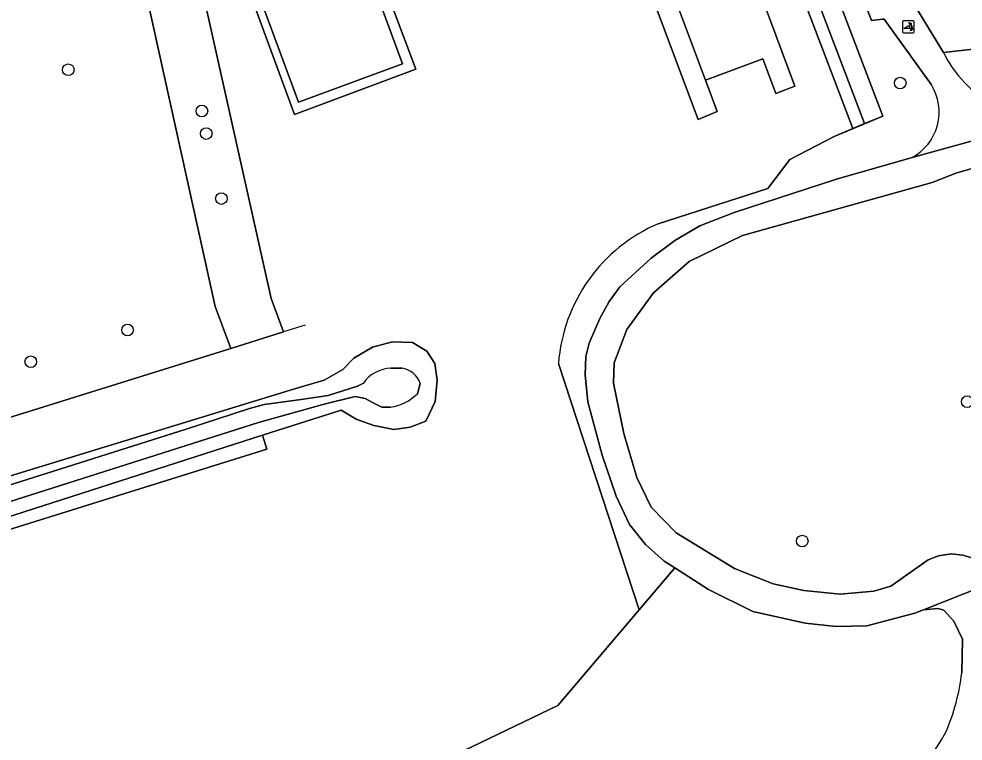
# Model space of a CAD drawing. Extents: x 162879 to 165540, y 384011 to 385181.
# Drawn here: x 163615.5 to 163695, y 384368.7 to 384429.6 of the extents above; entities that cross this region are included whole.
import ezdxf

# ---------------------------------------------------------------- set-up
doc = ezdxf.new("R2010")
doc.units = 0
for name, color, linetype in [('IMGEO_Boom', 7, 'Continuous'), ('IMGEO_Erf', 7, 'Continuous'), ('IMGEO_Gemengd_bos', 7, 'Continuous'), ('IMGEO_Grasland_agrarisch', 7, 'Continuous'), ('IMGEO_Groenvoorziening', 7, 'Continuous'), ('IMGEO_Haag', 7, 'Continuous'), ('IMGEO_Hek', 7, 'Continuous'), ('IMGEO_Loofbos', 7, 'Continuous'), ('IMGEO_Oever', 7, 'Continuous'), ('IMGEO_Pand', 7, 'Continuous'), ('IMGEO_Poller', 7, 'Continuous'), ('IMGEO_Rijbaan_lokaal_gesloten', 7, 'Continuous'), ('IMGEO_Rijbaan_lokaal_open', 7, 'Continuous'), ('IMGEO_Voetpad_gesloten', 7, 'Continuous'), ('IMGEO_Voetpad_halfverhard', 7, 'Continuous'), ('IMGEO_Waterloop', 7, 'Continuous')]:
    doc.layers.add(name, color=color, linetype=linetype)

msp = doc.modelspace()

# ---------------------------------------------------------------- linework, layer by layer
at = {"layer": 'IMGEO_Boom'}
for centre in [(163619.658, 384425.286), (163689.718, 384424.164), (163630.906, 384421.813), (163631.274, 384419.912), (163632.551, 384414.438), (163624.648, 384403.368), (163616.5, 384400.698), (163695.357, 384397.333), (163681.471, 384385.594)]:
    msp.add_circle(centre, 0.489, dxfattribs=at)
at = {"layer": 'IMGEO_Erf'}
msp.add_lwpolyline([(163687.516, 384439.201), (163690.415, 384431.603), (163693.373, 384426.733), (163708.098, 384428.386), (163709.449, 384428.537), (163710.722, 384428.68), (163728.284, 384435.363)], dxfattribs=at)
at = {"layer": 'IMGEO_Gemengd_bos'}
msp.add_lwpolyline([(163697.074, 384417.347), (163694.489, 384416.602), (163692.396, 384415.799), (163676.447, 384411.314), (163671.932, 384409.15), (163668.93, 384406.51), (163666.704, 384403.403), (163665.617, 384400.607), (163665.565, 384398.898), (163666.445, 384394.652), (163667.538, 384390.935), (163668.751, 384388.449), (163670.851, 384386.289), (163675.761, 384383.288), (163679.015, 384381.986), (163681.589, 384381.424), (163684.665, 384381.128), (163687.505, 384381.365), (163688.925, 384381.808), (163692.076, 384384.008), (163692.939, 384384.345), (163694.001, 384384.528), (163694.996, 384384.393), (163697.608, 384383.624)], dxfattribs=at)
at = {"layer": 'IMGEO_Grasland_agrarisch'}
for points in [[(163630.873, 384444.09), (163630.049, 384446.305), (163625.681, 384457.458), (163625.531, 384457.857), (163662.73, 384471.717), (163662.136, 384473.517), (163624.458, 384461.077), (163636.732, 384406.035), (163637.768, 384403.203), (163633.335, 384401.821), (163593.539, 384389.411)], [(163676.486, 384435.601), (163680.842, 384423.891), (163679.234, 384423.293), (163678.153, 384426.199), (163673.315, 384424.399), (163674.291, 384421.776), (163672.698, 384421.095), (163664.333, 384443.422)], [(163669.336, 384412.318), (163678.562, 384415.275), (163680.435, 384417.721), (163684.154, 384419.669), (163685.728, 384420.329), (163678.316, 384439.819)], [(163645.327, 384434.917), (163648.922, 384425.34), (163638.715, 384421.511), (163634.536, 384432.916)], [(163611.573, 384390.092), (163638.621, 384398.389), (163641.193, 384399.155), (163642.787, 384400.051), (163643.696, 384401.003), (163645.278, 384401.919), (163646.956, 384402.367), (163648.635, 384402.303), (163649.849, 384401.587), (163650.513, 384400.547), (163650.736, 384399.142), (163650.561, 384397.35), (163649.769, 384395.684), (163648.435, 384395.174), (163647.06, 384394.982), (163645.398, 384395.318), (163643.896, 384395.846), (163642.649, 384396.63), (163636.025, 384394.501), (163636.389, 384393.335), (163591.949, 384379.457)], [(163648.63, 384365.85), (163660.891, 384371.74), (163667.731, 384379.792), (163660.934, 384400.54)]]:
    msp.add_lwpolyline(points, dxfattribs=at)
msp.add_lwpolyline([(163593.539, 384389.411), (163633.335, 384401.821), (163632.017, 384405.337), (163620.039, 384459.671), (163576.506, 384446.377), (163572.519, 384445.159), (163576.678, 384428.516), (163585.773, 384389.763), (163589.731, 384388.042)], close=True, dxfattribs=at)
msp.add_arc((163674.855, 384399.495), 13.96, 113.28769, 175.70693, dxfattribs=at)
at = {"layer": 'IMGEO_Groenvoorziening'}
for points in [[(163681.122, 384440.134), (163688.252, 384421.387), (163686.723, 384420.746), (163685.728, 384420.329), (163684.154, 384419.669), (163680.435, 384417.721), (163678.562, 384415.275), (163669.336, 384412.318)], [(163680.368, 384440.172), (163679.357, 384440.115), (163686.723, 384420.746), (163688.252, 384421.387), (163681.122, 384440.134)], [(163692.343, 384424.019), (163688.359, 384429.546), (163688.218, 384429.533), (163687.287, 384429.436), (163683.823, 384438.442)], [(163708.098, 384428.386), (163693.373, 384426.733)], [(163660.934, 384400.54), (163667.731, 384379.792), (163670.734, 384383.327), (163669.847, 384383.895), (163668.279, 384385.316), (163666.918, 384387.002), (163665.795, 384389.374), (163664.612, 384392.823), (163663.399, 384397.324), (163663.192, 384399.602), (163663.245, 384401.144), (163663.525, 384402.246), (163664.411, 384404.337), (163665.205, 384405.774), (163666.118, 384406.992), (163668.731, 384409.426), (163670.725, 384410.896), (163672.855, 384412.131), (163675.729, 384413.264), (163684.363, 384416.077), (163690.72, 384417.888)]]:
    msp.add_lwpolyline(points, dxfattribs=at)
for points in [[(163679.357, 384440.115), (163679.03, 384440.096), (163678.316, 384439.819), (163685.728, 384420.329), (163686.723, 384420.746)], [(163644.111, 384435.831), (163643.882, 384436.439), (163634.536, 384432.916), (163638.715, 384421.511), (163648.922, 384425.34), (163645.327, 384434.917), (163644.554, 384434.627), (163647.81, 384425.772), (163639.031, 384422.543), (163635.342, 384432.606)], [(163644.554, 384434.627), (163644.111, 384435.831), (163635.342, 384432.606), (163639.031, 384422.543), (163647.81, 384425.772)], [(163636.389, 384393.335), (163636.025, 384394.501), (163591.756, 384380.275), (163591.949, 384379.457)]]:
    msp.add_lwpolyline(points, close=True, dxfattribs=at)
for centre, radius, start, end in [((163702.032, 384430.904), 9.611, 205.72034, 278.43284), ((163688.615, 384421.726), 4.377, 298.74891, 31.59659), ((163674.855, 384399.495), 13.96, 113.28769, 175.70693)]:
    msp.add_arc(centre, radius, start, end, dxfattribs=at)
at = {"layer": 'IMGEO_Haag'}
for points in [[(163635.342, 384432.606), (163644.111, 384435.831), (163643.882, 384436.439), (163634.536, 384432.916), (163638.715, 384421.511), (163648.922, 384425.34), (163645.327, 384434.917), (163644.554, 384434.627), (163647.81, 384425.772), (163639.031, 384422.543)], [(163636.389, 384393.335), (163636.025, 384394.501), (163591.756, 384380.275), (163591.949, 384379.457)]]:
    msp.add_lwpolyline(points, close=True, dxfattribs=at)
at = {"layer": 'IMGEO_Hek'}
for points in [[(163624.458, 384461.077), (163636.732, 384406.035), (163637.768, 384403.203)], [(163620.039, 384459.671), (163632.017, 384405.337), (163633.335, 384401.821)], [(163633.335, 384401.821), (163593.539, 384389.411), (163589.128, 384391.031), (163578.304, 384437.904), (163576.506, 384446.377)], [(163680.435, 384417.721), (163684.154, 384419.669), (163688.252, 384421.387), (163681.122, 384440.134)], [(163680.435, 384417.721), (163678.562, 384415.275), (163669.336, 384412.318)], [(163639.596, 384403.773), (163637.768, 384403.203)], [(163637.768, 384403.203), (163633.335, 384401.821)], [(163660.934, 384400.54), (163667.731, 384379.792)]]:
    msp.add_lwpolyline(points, dxfattribs=at)
msp.add_arc((163674.855, 384399.495), 13.96, 113.28769, 175.70693, dxfattribs=at)
at = {"layer": 'IMGEO_Loofbos'}
msp.add_lwpolyline([(163633.335, 384401.821), (163637.768, 384403.203), (163636.732, 384406.035), (163624.458, 384461.077), (163620.039, 384459.671), (163632.017, 384405.337)], close=True, dxfattribs=at)
msp.add_lwpolyline([(163694.903, 384374.501), (163694.961, 384377.329), (163694.243, 384378.845), (163693.406, 384379.783), (163692.899, 384379.902), (163691.682, 384379.8), (163690.955, 384379.513), (163686.915, 384378.465), (163684.327, 384378.406), (163681.724, 384378.673), (163677.317, 384379.649), (163673.56, 384381.513), (163670.734, 384383.327), (163667.731, 384379.792), (163660.891, 384371.74), (163648.63, 384365.85)], dxfattribs=at)
for centre, radius, start, end in [((163677.199, 384376.551), 17.822, 336.72554, 353.39449), ((163672.97, 384380.99), 23.584, 301.95224, 330.86896)]:
    msp.add_arc(centre, radius, start, end, dxfattribs=at)
at = {"layer": 'IMGEO_Oever'}
for points in [[(163591.756, 384380.275), (163636.025, 384394.501), (163642.649, 384396.63), (163643.896, 384395.846), (163645.398, 384395.318), (163647.06, 384394.982), (163648.435, 384395.174), (163649.769, 384395.684), (163650.561, 384397.35), (163650.736, 384399.142), (163650.513, 384400.547), (163649.849, 384401.587), (163648.635, 384402.303), (163646.956, 384402.367), (163645.278, 384401.919), (163643.696, 384401.003), (163642.787, 384400.051), (163641.193, 384399.155), (163638.621, 384398.389), (163611.573, 384390.092)], [(163646.831, 384400.149), (163647.771, 384400.149)], [(163614.516, 384390.247), (163629.575, 384395.004), (163634.923, 384396.764), (163636.159, 384397.082), (163639.269, 384397.52), (163641.551, 384397.841), (163642.764, 384398.239), (163644.012, 384398.649), (163644.505, 384398.904)], [(163649.296, 384398.866), (163649.068, 384398.002)], [(163646.793, 384396.859), (163646.056, 384396.859), (163645.28, 384397.265), (163644.658, 384397.592), (163643.819, 384397.761), (163641.195, 384397.128), (163635.686, 384395.589), (163613.421, 384388.499), (163591.226, 384381.613), (163591.098, 384380.596), (163592.77, 384373.771), (163594.083, 384367.623)]]:
    msp.add_lwpolyline(points, dxfattribs=at)
for centre, radius, start, end in [((163646.917, 384397.193), 2.957, 91.66464, 144.65152), ((163647.478, 384398.253), 1.918, 18.63131, 81.22012), ((163646.058, 384401.158), 4.362, 279.70711, 313.64441)]:
    msp.add_arc(centre, radius, start, end, dxfattribs=at)
at = {"layer": 'IMGEO_Pand'}
msp.add_lwpolyline([(163676.486, 384435.601), (163672.621, 384434.163), (163670.04, 384433.203), (163673.315, 384424.399), (163678.153, 384426.199), (163679.234, 384423.293), (163680.842, 384423.891)], close=True, dxfattribs=at)
at = {"layer": 'IMGEO_Poller'}
for p, q in [((163689.903, 384429.298), (163689.903, 384428.491)), ((163689.903, 384429.298), (163689.903, 384428.491)), ((163690.805, 384429.393), (163689.997, 384429.393)), ((163690.805, 384429.393), (163689.997, 384429.393)), ((163690.899, 384428.491), (163690.899, 384429.298)), ((163690.899, 384428.491), (163690.899, 384429.298)), ((163689.997, 384428.396), (163690.805, 384428.396)), ((163689.997, 384428.396), (163690.805, 384428.396))]:
    msp.add_line(p, q, dxfattribs=at)
for points in [[(163690.582, 384429.122), (163690.57, 384429.049), (163690.445, 384429.254)], [(163690.445, 384429.254), (163690.676, 384429.188), (163690.605, 384429.156)], [(163690.538, 384428.749), (163690.025, 384428.749), (163690.455, 384429.024)], [(163690.598, 384428.577), (163690.664, 384428.808), (163690.694, 384428.74)], [(163690.73, 384428.713), (163690.802, 384428.702), (163690.598, 384428.577)]]:
    msp.add_lwpolyline(points, dxfattribs=at)
for centre, radius, start, end in [((163689.997, 384429.298), 0.0946, 90, 180), ((163689.997, 384429.298), 0.0946, 90, 180), ((163690.224, 384428.809), 0.476, 351.75274, 41.16905), ((163690.224, 384428.809), 0.516, 349.35686, 42.29123), ((163690.805, 384429.298), 0.0946, 0, 90), ((163690.805, 384429.298), 0.0946, 0, 90), ((163689.997, 384428.491), 0.0946, 180, 270), ((163689.997, 384428.491), 0.0946, 180, 270), ((163690.21, 384428.799), 0.332, 351.32473, 42.4854), ((163690.805, 384428.491), 0.0946, 270, 0), ((163690.805, 384428.491), 0.0946, 270, 0)]:
    msp.add_arc(centre, radius, start, end, dxfattribs=at)
at = {"layer": 'IMGEO_Rijbaan_lokaal_gesloten'}
for points in [[(163693.373, 384426.733), (163690.415, 384431.603), (163687.516, 384439.201)], [(163683.823, 384438.442), (163687.287, 384429.436), (163688.218, 384429.533), (163688.359, 384429.546), (163692.343, 384424.019)], [(163690.72, 384417.888), (163703.441, 384421.397)]]:
    msp.add_lwpolyline(points, dxfattribs=at)
for centre, radius, start, end in [((163702.032, 384430.904), 9.611, 205.72034, 278.43284), ((163688.615, 384421.726), 4.377, 298.74891, 31.59659)]:
    msp.add_arc(centre, radius, start, end, dxfattribs=at)
at = {"layer": 'IMGEO_Rijbaan_lokaal_open'}
msp.add_lwpolyline([(163679.03, 384440.096), (163677.501, 384443.876), (163676.702, 384443.61), (163673.66, 384442.6), (163672.283, 384446.319), (163666.137, 384444.092), (163664.333, 384443.422), (163672.698, 384421.095), (163674.291, 384421.776), (163673.315, 384424.399), (163670.04, 384433.203), (163672.621, 384434.163), (163672.163, 384435.238), (163669.34, 384434.179), (163668.569, 384436.044), (163678.316, 384439.819)], close=True, dxfattribs=at)
at = {"layer": 'IMGEO_Voetpad_gesloten'}
for points in [[(163703.441, 384421.397), (163690.72, 384417.888), (163684.363, 384416.077), (163675.729, 384413.264), (163672.855, 384412.131), (163670.725, 384410.896), (163668.731, 384409.426), (163666.118, 384406.992), (163665.205, 384405.774), (163664.411, 384404.337), (163663.525, 384402.246), (163663.245, 384401.144), (163663.192, 384399.602), (163663.399, 384397.324), (163664.612, 384392.823), (163665.795, 384389.374), (163666.918, 384387.002), (163668.279, 384385.316), (163669.847, 384383.895), (163670.734, 384383.327), (163673.56, 384381.513), (163677.317, 384379.649), (163681.724, 384378.673), (163684.327, 384378.406), (163686.915, 384378.465), (163690.955, 384379.513), (163691.682, 384379.8), (163696.847, 384381.859)], [(163697.608, 384383.624), (163694.996, 384384.393), (163694.001, 384384.528), (163692.939, 384384.345), (163692.076, 384384.008), (163688.925, 384381.808), (163687.505, 384381.365), (163684.665, 384381.128), (163681.589, 384381.424), (163679.015, 384381.986), (163675.761, 384383.288), (163670.851, 384386.289), (163668.751, 384388.449), (163667.538, 384390.935), (163666.445, 384394.652), (163665.565, 384398.898), (163665.617, 384400.607), (163666.704, 384403.403), (163668.93, 384406.51), (163671.932, 384409.15), (163676.447, 384411.314), (163692.396, 384415.799), (163694.489, 384416.602), (163697.074, 384417.347)]]:
    msp.add_lwpolyline(points, dxfattribs=at)
at = {"layer": 'IMGEO_Voetpad_halfverhard'}
msp.add_lwpolyline([(163696.87, 384380.88), (163696.782, 384381.704), (163696.847, 384381.859), (163691.682, 384379.8), (163692.899, 384379.902), (163693.406, 384379.783), (163694.243, 384378.845), (163694.961, 384377.329), (163694.903, 384374.501)], dxfattribs=at)
for centre, radius, start, end in [((163677.199, 384376.551), 17.822, 336.72554, 353.39449), ((163672.97, 384380.99), 23.584, 301.95224, 330.86896)]:
    msp.add_arc(centre, radius, start, end, dxfattribs=at)
at = {"layer": 'IMGEO_Waterloop'}
for points in [[(163644.505, 384398.904), (163644.012, 384398.649), (163642.764, 384398.239), (163641.551, 384397.841), (163639.269, 384397.52), (163636.159, 384397.082), (163634.923, 384396.764), (163629.575, 384395.004), (163614.516, 384390.247), (163602.248, 384386.386), (163591.521, 384382.973), (163590.523, 384382.846), (163589.541, 384382.996), (163588.261, 384383.977), (163587.485, 384384.663), (163585.07, 384388.063), (163571.721, 384444.915), (163571.335, 384446.558), (163663.403, 384475.657)], [(163647.771, 384400.149), (163646.831, 384400.149)], [(163649.068, 384398.002), (163649.296, 384398.866)], [(163594.083, 384367.623), (163592.77, 384373.771), (163591.098, 384380.596), (163591.226, 384381.613), (163613.421, 384388.499), (163635.686, 384395.589), (163641.195, 384397.128), (163643.819, 384397.761), (163644.658, 384397.592), (163645.28, 384397.265), (163646.056, 384396.859), (163646.793, 384396.859)]]:
    msp.add_lwpolyline(points, dxfattribs=at)
for centre, radius, start, end in [((163646.917, 384397.193), 2.957, 91.66464, 144.65152), ((163647.478, 384398.253), 1.918, 18.63131, 81.22012), ((163646.058, 384401.158), 4.362, 279.70711, 313.64441)]:
    msp.add_arc(centre, radius, start, end, dxfattribs=at)

doc.saveas('drawing.dxf')
